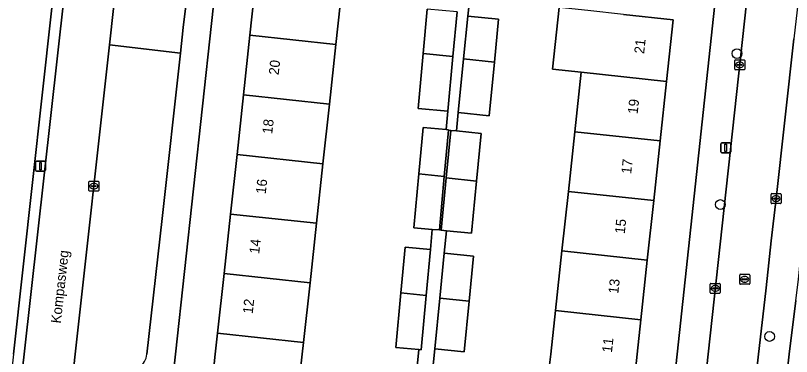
# Model space of a CAD drawing. Extents: x 161928 to 163071, y 386474 to 387428.
# Drawn here: x 162373.1 to 162450.7, y 386999.8 to 387033.9 of the extents above; entities that cross this region are included whole.
import ezdxf

# ---------------------------------------------------------------- set-up
doc = ezdxf.new("R2010")
doc.units = 0
for name, color, linetype in [('IMGEO_Boom', 7, 'Continuous'), ('IMGEO_Erf', 7, 'Continuous'), ('IMGEO_Kolk', 7, 'Continuous'), ('IMGEO_Lichtmast', 7, 'Continuous'), ('IMGEO_Openbare_ruimte_label', 7, 'Continuous'), ('IMGEO_Pand', 7, 'Continuous'), ('IMGEO_Pand_nummerreeks', 7, 'Continuous'), ('IMGEO_Parkeervlak_open', 7, 'Continuous'), ('IMGEO_Rijbaan_lokaal_open', 7, 'Continuous'), ('IMGEO_Rioolput', 7, 'Continuous'), ('IMGEO_Voetpad_open', 7, 'Continuous')]:
    doc.layers.add(name, color=color, linetype=linetype)

msp = doc.modelspace()

# ---------------------------------------------------------------- linework, layer by layer
at = {"layer": 'IMGEO_Boom'}
for centre in [(162445.274, 387030.093), (162443.619, 387014.977), (162448.539, 387001.766)]:
    msp.add_circle(centre, 0.489, dxfattribs=at)
at = {"layer": 'IMGEO_Erf'}
for points in [[(162372.933, 387000), (162377.705, 387043.164), (162353.42, 387045.756)], [(162393.654, 387041.418), (162389.126, 387000), (162386.122, 386972.521), (162390.094, 386972.077), (162390.762, 386978.236), (162391.41, 386984.201), (162392.057, 386990.166), (162392.704, 386996.131), (162393.124, 387000), (162393.351, 387002.096), (162393.999, 387008.062), (162394.646, 387014.027), (162395.293, 387019.992), (162395.941, 387025.957), (162396.588, 387031.922), (162397.257, 387038.086)], [(162418.901, 387038.658), (162418.362, 387033.834), (162421.45, 387033.53), (162421.027, 387029.221), (162420.501, 387023.874), (162417.412, 387024.178), (162417.232, 387022.348), (162419.719, 387022.103), (162419.248, 387017.314), (162418.735, 387012.098), (162416.239, 387012.344), (162416.019, 387010.111), (162418.95, 387009.823), (162418.504, 387005.296), (162418.005, 387000.224), (162415.075, 387000.512), (162414.82, 386997.922)], [(162405.848, 387037.153), (162405.179, 387030.99), (162404.532, 387025.025), (162403.884, 387019.06), (162403.237, 387013.095), (162402.59, 387007.13), (162401.942, 387001.164), (162401.816, 387000), (162401.288, 386995.2)], [(162433.927, 387034.007), (162438.897, 387033.469), (162438.234, 387027.304), (162437.593, 387021.338), (162436.952, 387015.373), (162436.31, 387009.407), (162435.669, 387003.442), (162435.299, 387000), (162435.028, 386997.476), (162434.386, 386991.51), (162433.745, 386985.545), (162433.103, 386979.579), (162432.462, 386973.613), (162431.799, 386967.449), (162435.739, 386966.975), (162439.292, 387000), (162443.165, 387036.006)], [(162426.481, 386998.394), (162426.655, 387000), (162427.128, 387004.36), (162427.775, 387010.324), (162428.422, 387016.289), (162429.069, 387022.254), (162429.716, 387028.219), (162426.828, 387028.532), (162427.497, 387034.703)], [(162413.271, 386998.414), (162413.456, 387000.454), (162411.179, 387000.661), (162411.677, 387006.146), (162412.091, 387010.702), (162414.634, 387010.471), (162414.818, 387012.492), (162412.98, 387012.659), (162413.47, 387018.053), (162413.893, 387022.7), (162416.216, 387022.489), (162416.382, 387024.32), (162413.402, 387024.591), (162413.904, 387030.107), (162414.308, 387034.554)], [(162451.164, 387005.358), (162450.495, 387000), (162446.697, 386965.539)]]:
    msp.add_lwpolyline(points, dxfattribs=at)
msp.add_lwpolyline([(162416.205, 387017.641), (162416.673, 387022.403), (162416.431, 387022.425), (162416.009, 387017.778), (162415.522, 387012.428), (162415.69, 387012.411)], close=True, dxfattribs=at)
at = {"layer": 'IMGEO_Kolk'}
for p, q in [((162445.057, 387028.537), (162445.057, 387029.389)), ((162445.132, 387029.463), (162445.984, 387029.463)), ((162445.545, 387029.243), (162445.57, 387029.243)), ((162446.058, 387029.389), (162446.058, 387028.537)), ((162445.984, 387028.463), (162445.132, 387028.463)), ((162445.316, 387028.957), (162445.316, 387028.969)), ((162445.754, 387028.92), (162445.356, 387028.92)), ((162445.359, 387029.006), (162445.757, 387029.006)), ((162445.568, 387028.683), (162445.543, 387028.683)), ((162445.8, 387028.969), (162445.8, 387028.957)), ((162380.479, 387016.386), (162380.479, 387017.238)), ((162380.554, 387017.312), (162381.406, 387017.312)), ((162380.738, 387016.806), (162380.738, 387016.818)), ((162380.781, 387016.855), (162381.179, 387016.855)), ((162380.967, 387017.092), (162380.992, 387017.092)), ((162381.222, 387016.818), (162381.222, 387016.806)), ((162381.48, 387017.238), (162381.48, 387016.386)), ((162381.406, 387016.312), (162380.554, 387016.312)), ((162381.176, 387016.769), (162380.778, 387016.769)), ((162380.99, 387016.532), (162380.965, 387016.532)), ((162448.766, 387016.069), (162449.618, 387016.069)), ((162448.691, 387015.143), (162448.691, 387015.995)), ((162448.95, 387015.563), (162448.95, 387015.575)), ((162449.388, 387015.526), (162448.99, 387015.526)), ((162448.993, 387015.612), (162449.391, 387015.612)), ((162449.202, 387015.289), (162449.177, 387015.289)), ((162449.179, 387015.849), (162449.204, 387015.849)), ((162449.434, 387015.575), (162449.434, 387015.563)), ((162449.692, 387015.995), (162449.692, 387015.143)), ((162449.618, 387015.069), (162448.766, 387015.069)), ((162442.604, 387006.158), (162442.604, 387007.01)), ((162442.679, 387007.084), (162443.531, 387007.084)), ((162443.092, 387006.864), (162443.117, 387006.864)), ((162443.605, 387007.01), (162443.605, 387006.158)), ((162443.531, 387006.084), (162442.679, 387006.084)), ((162442.863, 387006.578), (162442.863, 387006.59)), ((162443.301, 387006.541), (162442.903, 387006.541)), ((162442.906, 387006.627), (162443.304, 387006.627)), ((162443.115, 387006.304), (162443.09, 387006.304)), ((162443.347, 387006.59), (162443.347, 387006.578))]:
    msp.add_line(p, q, dxfattribs=at)
for points in [[(162445.057, 387028.537), (162445.057, 387029.389)], [(162445.132, 387029.463), (162445.984, 387029.463)], [(162446.058, 387029.389), (162446.058, 387028.537)], [(162445.984, 387028.463), (162445.132, 387028.463)], [(162380.479, 387016.386), (162380.479, 387017.238)], [(162380.554, 387017.312), (162381.406, 387017.312)], [(162381.48, 387017.238), (162381.48, 387016.386)], [(162381.406, 387016.312), (162380.554, 387016.312)], [(162448.766, 387016.069), (162449.618, 387016.069)], [(162448.691, 387015.143), (162448.691, 387015.995)], [(162449.692, 387015.995), (162449.692, 387015.143)], [(162449.618, 387015.069), (162448.766, 387015.069)], [(162442.604, 387006.158), (162442.604, 387007.01)], [(162442.679, 387007.084), (162443.531, 387007.084)], [(162443.605, 387007.01), (162443.605, 387006.158)], [(162443.531, 387006.084), (162442.679, 387006.084)]]:
    msp.add_lwpolyline(points, dxfattribs=at)
for centre, radius, start, end in [((162445.134, 387029.387), 0.0765, 91.55205, 178.44795), ((162445.134, 387029.387), 0.0765, 91.55205, 178.44795), ((162445.982, 387029.387), 0.0765, 1.55205, 88.44795), ((162445.982, 387029.387), 0.0765, 1.55205, 88.44795), ((162445.134, 387028.539), 0.0765, 181.55205, 268.44795), ((162445.134, 387028.539), 0.0765, 181.55205, 268.44795), ((162445.356, 387028.966), 0.0403, 85.87752, 175.75265), ((162445.353, 387028.956), 0.0366, 178.93798, 274.71019), ((162445.757, 387028.963), 0.043, 264.86636, 352.45326), ((162445.761, 387028.968), 0.0386, 1.73085, 96.63898), ((162445.982, 387028.539), 0.0765, 271.55205, 358.44795), ((162445.982, 387028.539), 0.0765, 271.55205, 358.44795), ((162380.556, 387017.236), 0.0765, 91.55205, 178.44795), ((162380.556, 387017.236), 0.0765, 91.55205, 178.44795), ((162380.778, 387016.815), 0.0403, 85.87752, 175.75265), ((162380.775, 387016.805), 0.0366, 178.93798, 274.71019), ((162381.179, 387016.812), 0.043, 264.86636, 352.45326), ((162381.183, 387016.817), 0.0386, 1.73085, 96.63898), ((162381.404, 387017.236), 0.0765, 1.55205, 88.44795), ((162381.404, 387017.236), 0.0765, 1.55205, 88.44795), ((162380.556, 387016.388), 0.0765, 181.55205, 268.44795), ((162380.556, 387016.388), 0.0765, 181.55205, 268.44795), ((162381.404, 387016.388), 0.0765, 271.55205, 358.44795), ((162381.404, 387016.388), 0.0765, 271.55205, 358.44795), ((162448.768, 387015.993), 0.0765, 91.55205, 178.44795), ((162448.768, 387015.993), 0.0765, 91.55205, 178.44795), ((162449.616, 387015.993), 0.0765, 1.55205, 88.44795), ((162449.616, 387015.993), 0.0765, 1.55205, 88.44795), ((162448.99, 387015.572), 0.0403, 85.87752, 175.75265), ((162448.987, 387015.562), 0.0366, 178.93798, 274.71019), ((162449.391, 387015.569), 0.043, 264.86636, 352.45326), ((162449.395, 387015.574), 0.0386, 1.73085, 96.63898), ((162448.768, 387015.145), 0.0765, 181.55205, 268.44795), ((162448.768, 387015.145), 0.0765, 181.55205, 268.44795), ((162449.616, 387015.145), 0.0765, 271.55205, 358.44795), ((162449.616, 387015.145), 0.0765, 271.55205, 358.44795), ((162442.681, 387007.008), 0.0765, 91.55205, 178.44795), ((162442.681, 387007.008), 0.0765, 91.55205, 178.44795), ((162443.529, 387007.008), 0.0765, 1.55205, 88.44795), ((162443.529, 387007.008), 0.0765, 1.55205, 88.44795), ((162442.681, 387006.16), 0.0765, 181.55205, 268.44795), ((162442.681, 387006.16), 0.0765, 181.55205, 268.44795), ((162442.903, 387006.587), 0.0403, 85.87752, 175.75265), ((162442.9, 387006.577), 0.0366, 178.93798, 274.71019), ((162443.304, 387006.584), 0.043, 264.86636, 352.45326), ((162443.308, 387006.589), 0.0386, 1.73085, 96.63898), ((162443.529, 387006.16), 0.0765, 271.55205, 358.44795), ((162443.529, 387006.16), 0.0765, 271.55205, 358.44795)]:
    msp.add_arc(centre, radius, start, end, dxfattribs=at)
for centre, major_axis, ratio, start_param, end_param in [((162445.544, 387028.963), (-0.387, 0.002), 0.722429, 4.712389, 7.853982), ((162445.569, 387028.963), (-0.39, 0.002), 0.717154, 1.570796, 4.712389), ((162380.966, 387016.812), (-0.387, 0.002), 0.722429, 4.712389, 7.853982), ((162380.991, 387016.812), (-0.39, 0.002), 0.717154, 1.570796, 4.712389), ((162449.178, 387015.569), (-0.387, 0.002), 0.722429, 4.712389, 7.853982), ((162449.203, 387015.569), (-0.39, 0.002), 0.717154, 1.570796, 4.712389), ((162443.091, 387006.584), (-0.387, 0.002), 0.722429, 4.712389, 7.853982), ((162443.116, 387006.584), (-0.39, 0.002), 0.717154, 1.570796, 4.712389)]:
    msp.add_ellipse(centre, major_axis=major_axis, ratio=ratio, start_param=start_param, end_param=end_param, dxfattribs=at)
at = {"layer": 'IMGEO_Lichtmast'}
for p, q in [((162443.663, 387020.246), (162443.663, 387021.046)), ((162443.663, 387021.046), (162443.663, 387020.246)), ((162443.763, 387021.146), (162444.553, 387021.146)), ((162444.553, 387021.146), (162443.763, 387021.146)), ((162444.653, 387021.046), (162444.653, 387020.246)), ((162444.653, 387020.246), (162444.653, 387021.046)), ((162444.553, 387020.146), (162443.763, 387020.146)), ((162443.763, 387020.146), (162444.553, 387020.146)), ((162375.151, 387018.41), (162375.151, 387019.21)), ((162375.151, 387019.21), (162375.151, 387018.41)), ((162375.251, 387019.31), (162376.041, 387019.31)), ((162376.041, 387019.31), (162375.251, 387019.31)), ((162376.141, 387019.21), (162376.141, 387018.41)), ((162376.141, 387018.41), (162376.141, 387019.21)), ((162376.041, 387018.31), (162375.251, 387018.31)), ((162375.251, 387018.31), (162376.041, 387018.31))]:
    msp.add_line(p, q, dxfattribs=at)
for points in [[(162444.083, 387021.021), (162444.233, 387021.021), (162444.233, 387020.271), (162444.083, 387020.271), (162444.083, 387021.021)], [(162375.571, 387019.185), (162375.721, 387019.185), (162375.721, 387018.435), (162375.571, 387018.435), (162375.571, 387019.185)]]:
    msp.add_lwpolyline(points, dxfattribs=at)
for centre, start, end in [((162443.763, 387021.046), 90, 180), ((162443.763, 387021.046), 90, 180), ((162444.553, 387021.046), 0, 90), ((162444.553, 387021.046), 360, 90), ((162443.763, 387020.246), 180, 270), ((162443.763, 387020.246), 180, 270), ((162444.553, 387020.246), 270, 0), ((162444.553, 387020.246), 270, 0), ((162375.251, 387019.21), 90, 180), ((162375.251, 387019.21), 90, 180), ((162376.041, 387019.21), 0, 90), ((162376.041, 387019.21), 360, 90), ((162375.251, 387018.41), 180, 270), ((162375.251, 387018.41), 180, 270), ((162376.041, 387018.41), 270, 0), ((162376.041, 387018.41), 270, 0)]:
    msp.add_arc(centre, 0.1, start, end, dxfattribs=at)
at = {"layer": 'IMGEO_Pand'}
for points in [[(162405.179, 387030.99), (162405.848, 387037.153), (162402.228, 387037.547), (162401.234, 387037.655), (162397.257, 387038.086), (162396.588, 387031.922)], [(162438.897, 387033.469), (162433.927, 387034.007), (162430.385, 387034.39), (162427.497, 387034.703), (162426.828, 387028.532), (162429.716, 387028.219), (162438.234, 387027.304)], [(162416.878, 387029.784), (162417.288, 387034.283), (162414.308, 387034.554), (162413.904, 387030.107)], [(162421.027, 387029.221), (162421.45, 387033.53), (162418.362, 387033.834), (162417.941, 387029.553)], [(162404.532, 387025.025), (162405.179, 387030.99), (162396.588, 387031.922), (162395.941, 387025.957)], [(162413.904, 387030.107), (162413.402, 387024.591), (162416.382, 387024.32), (162416.878, 387029.784)], [(162417.941, 387029.553), (162417.412, 387024.178), (162420.501, 387023.874), (162421.027, 387029.221)], [(162429.716, 387028.219), (162429.069, 387022.254), (162437.593, 387021.338), (162438.234, 387027.304)], [(162395.941, 387025.957), (162395.293, 387019.992), (162403.884, 387019.06), (162404.532, 387025.025)], [(162416.431, 387022.425), (162416.435, 387022.469), (162416.216, 387022.489), (162413.893, 387022.7), (162413.47, 387018.053), (162416.009, 387017.778)], [(162419.719, 387022.103), (162417.232, 387022.348), (162416.673, 387022.403), (162416.205, 387017.641), (162419.248, 387017.314)], [(162436.952, 387015.373), (162437.593, 387021.338), (162429.069, 387022.254), (162428.422, 387016.289)], [(162403.237, 387013.095), (162403.884, 387019.06), (162395.293, 387019.992), (162394.646, 387014.027)], [(162416.009, 387017.778), (162413.47, 387018.053), (162412.98, 387012.659), (162414.818, 387012.492), (162415.522, 387012.428)], [(162419.248, 387017.314), (162416.205, 387017.641), (162415.69, 387012.411), (162415.689, 387012.398), (162416.239, 387012.344), (162418.735, 387012.098)], [(162428.422, 387016.289), (162427.775, 387010.324), (162436.31, 387009.407), (162436.952, 387015.373)], [(162402.59, 387007.13), (162403.237, 387013.095), (162394.646, 387014.027), (162393.999, 387008.062)], [(162414.216, 387005.871), (162414.634, 387010.471), (162412.091, 387010.702), (162411.677, 387006.146)], [(162418.504, 387005.296), (162418.95, 387009.823), (162416.019, 387010.111), (162415.576, 387005.611)], [(162435.669, 387003.442), (162436.31, 387009.407), (162427.775, 387010.324), (162427.128, 387004.36)], [(162401.942, 387001.164), (162402.59, 387007.13), (162393.999, 387008.062), (162393.351, 387002.096)], [(162414.216, 387005.871), (162411.677, 387006.146), (162411.179, 387000.661), (162413.456, 387000.454), (162413.721, 387000.43)], [(162415.576, 387005.611), (162415.075, 387000.512), (162418.005, 387000.224), (162418.504, 387005.296)], [(162435.028, 386997.476), (162435.299, 387000), (162435.669, 387003.442), (162427.128, 387004.36), (162426.655, 387000), (162426.481, 386998.394)], [(162393.351, 387002.096), (162393.124, 387000), (162392.704, 386996.131), (162401.288, 386995.2), (162401.816, 387000), (162401.942, 387001.164)]]:
    msp.add_lwpolyline(points, close=True, dxfattribs=at)
at = {"layer": 'IMGEO_Parkeervlak_open'}
for points in [[(162389.606, 387041.855), (162383.804, 387042.513), (162382.527, 387030.958), (162389.638, 387030.143), (162389.923, 387032.716), (162390.426, 387037.064), (162390.811, 387040.395)], [(162386.281, 387000), (162387.804, 387013.59), (162389.638, 387030.143), (162382.527, 387030.958), (162379.106, 387000), (162378.727, 386996.574)]]:
    msp.add_lwpolyline(points, dxfattribs=at)
msp.add_arc((162384.221, 387000.227), 2.073, 268.0392, 353.70147, dxfattribs=at)
at = {"layer": 'IMGEO_Rijbaan_lokaal_open'}
for points in [[(162454.054, 387060.362), (162449.032, 387060.909), (162447.924, 387050.706), (162446.438, 387037.031), (162442.416, 387000), (162438.755, 386966.297), (162438.68, 386965.961), (162438.522, 386965.433), (162438.317, 386964.92), (162438.067, 386964.428), (162437.774, 386963.96), (162437.44, 386963.52), (162437.068, 386963.112), (162436.662, 386962.738), (162436.223, 386962.403), (162435.757, 386962.108), (162435.266, 386961.855), (162434.754, 386961.648), (162434.226, 386961.487), (162433.685, 386961.374), (162433.137, 386961.31), (162432.585, 386961.295), (162432.034, 386961.329), (162448.434, 386959.487)], [(162378.678, 387041.833), (162374.021, 387000), (162371.186, 386975.48), (162371.02, 386974.085), (162375.974, 386973.494), (162376.384, 386977.172), (162378.727, 386996.574), (162379.106, 387000), (162382.527, 387030.958), (162383.804, 387042.513), (162380.226, 387042.899)], [(162448.713, 387011.344), (162449.191, 387015.573), (162450.98, 387031.559)], [(162443.688, 386965.609), (162447.431, 387000), (162448.152, 387006.327), (162448.292, 387007.576), (162448.713, 387011.344)]]:
    msp.add_lwpolyline(points, dxfattribs=at)
at = {"layer": 'IMGEO_Rioolput'}
for p, q in [((162445.559, 387007.062), (162445.559, 387007.914)), ((162445.634, 387007.988), (162446.486, 387007.988)), ((162445.818, 387007.482), (162445.818, 387007.494)), ((162445.861, 387007.531), (162446.259, 387007.531)), ((162446.047, 387007.768), (162446.072, 387007.768)), ((162446.302, 387007.494), (162446.302, 387007.482)), ((162446.56, 387007.914), (162446.56, 387007.062)), ((162446.486, 387006.988), (162445.634, 387006.988)), ((162446.256, 387007.445), (162445.858, 387007.445)), ((162446.07, 387007.208), (162446.045, 387007.208))]:
    msp.add_line(p, q, dxfattribs=at)
for points in [[(162445.559, 387007.062), (162445.559, 387007.914)], [(162445.634, 387007.988), (162446.486, 387007.988)], [(162446.56, 387007.914), (162446.56, 387007.062)], [(162446.486, 387006.988), (162445.634, 387006.988)]]:
    msp.add_lwpolyline(points, dxfattribs=at)
for centre, radius, start, end in [((162445.636, 387007.912), 0.0765, 91.55205, 178.44795), ((162445.636, 387007.912), 0.0765, 91.55205, 178.44795), ((162445.858, 387007.491), 0.0403, 85.87752, 175.75265), ((162445.855, 387007.481), 0.0366, 178.93798, 274.71019), ((162446.259, 387007.488), 0.043, 264.86636, 352.45326), ((162446.263, 387007.493), 0.0386, 1.73085, 96.63898), ((162446.484, 387007.912), 0.0765, 1.55205, 88.44795), ((162446.484, 387007.912), 0.0765, 1.55205, 88.44795), ((162445.636, 387007.064), 0.0765, 181.55205, 268.44795), ((162445.636, 387007.064), 0.0765, 181.55205, 268.44795), ((162446.484, 387007.064), 0.0765, 271.55205, 358.44795), ((162446.484, 387007.064), 0.0765, 271.55205, 358.44795)]:
    msp.add_arc(centre, radius, start, end, dxfattribs=at)
for centre, major_axis, ratio, start_param, end_param in [((162446.046, 387007.488), (-0.387, 0.002), 0.722429, 4.712389, 7.853982), ((162446.071, 387007.488), (-0.39, 0.002), 0.717154, 1.570796, 4.712389)]:
    msp.add_ellipse(centre, major_axis=major_axis, ratio=ratio, start_param=start_param, end_param=end_param, dxfattribs=at)
at = {"layer": 'IMGEO_Voetpad_open'}
for points in [[(162455.95, 387077.696), (162455.327, 387072.552), (162455.299, 387072.312), (162454.054, 387060.362), (162452.045, 387041.07), (162451.961, 387040.323), (162450.98, 387031.559), (162449.191, 387015.573), (162448.713, 387011.344), (162448.292, 387007.576), (162448.152, 387006.327), (162447.431, 387000), (162443.688, 386965.609)], [(162389.126, 387000), (162393.654, 387041.418), (162393.817, 387042.912), (162392.415, 387043.133), (162387.297, 387043.705), (162385.753, 387043.87), (162383.976, 387044.069), (162380.555, 387044.452), (162378.989, 387044.638), (162378.678, 387041.833)], [(162390.811, 387040.395), (162391.308, 387040.343), (162390.923, 387037.012), (162390.426, 387037.064), (162389.923, 387032.716), (162389.638, 387030.143), (162387.804, 387013.59), (162386.281, 387000)], [(162417.288, 387034.283), (162416.878, 387029.784), (162416.382, 387024.32), (162416.216, 387022.489), (162416.435, 387022.469), (162416.431, 387022.425), (162416.673, 387022.403), (162417.232, 387022.348), (162417.412, 387024.178), (162417.941, 387029.553), (162418.362, 387033.834), (162418.901, 387038.658)], [(162438.755, 386966.297), (162442.416, 387000), (162446.438, 387037.031)], [(162443.165, 387036.006), (162439.292, 387000), (162435.739, 386966.975)], [(162446.697, 386965.539), (162450.495, 387000), (162451.164, 387005.358), (162451.428, 387007.469), (162451.814, 387011.267), (162451.856, 387011.677), (162452.233, 387015.061), (162452.625, 387018.51), (162453.365, 387024.947)], [(162414.82, 386997.922), (162415.075, 387000.512), (162415.576, 387005.611), (162416.019, 387010.111), (162416.239, 387012.344), (162415.689, 387012.398), (162415.69, 387012.411), (162415.522, 387012.428), (162414.818, 387012.492), (162414.634, 387010.471), (162414.216, 387005.871), (162413.721, 387000.43), (162413.456, 387000.454), (162413.271, 386998.414)], [(162386.122, 386972.521), (162389.126, 387000)]]:
    msp.add_lwpolyline(points, dxfattribs=at)
msp.add_lwpolyline([(162378.678, 387041.833), (162378.989, 387044.638), (162377.882, 387044.77), (162377.872, 387044.676), (162377.705, 387043.164), (162372.933, 387000), (162370.099, 386974.362), (162370.076, 386974.157), (162371.02, 386974.085), (162371.186, 386975.48), (162374.021, 387000)], close=True, dxfattribs=at)
msp.add_arc((162384.221, 387000.227), 2.073, 268.0392, 353.70147, dxfattribs=at)

# ---------------------------------------------------------------- texts
at = {"layer": 'IMGEO_Openbare_ruimte_label'}
msp.add_text('Kompasweg', height=1, rotation=83.62818, dxfattribs=at).set_placement((162377.668, 387003.034))
at = {"layer": 'IMGEO_Pand_nummerreeks'}
for s, rotation, p in [('21', 83.86383, (162435.993, 387030.029)), ('20', 83.80675, (162399.452, 387027.913)), ('19', 83.86354, (162435.346, 387024.005)), ('18', 83.80675, (162398.81, 387022.002)), ('17', 83.86354, (162434.7, 387018.003)), ('16', 83.80675, (162398.159, 387015.998)), ('15', 83.86354, (162434.055, 387012.002)), ('14', 83.80675, (162397.508, 387009.997)), ('13', 83.86354, (162433.41, 387006)), ('12', 83.80675, (162396.857, 387003.994)), ('11', 83.86354, (162432.777, 387000.111))]:
    msp.add_text(s, height=1, rotation=rotation, dxfattribs=at).set_placement(p)

doc.saveas('drawing.dxf')
